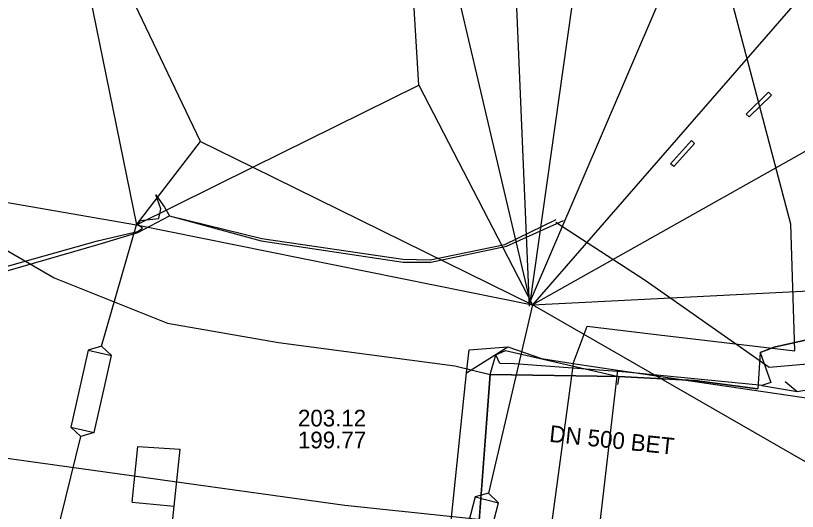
# Model space of a CAD drawing. Extents: x -600309 to -598967, y -1161267 to -1160292.
# Drawn here: x -599282.99 to -599245.49, y -1161223.3 to -1161199.54 of the extents above; entities that cross this region are included whole.
import ezdxf

# ---------------------------------------------------------------- set-up
doc = ezdxf.new("R2010")
doc.units = 0
for name, color, linetype in [('Vrstva 12', 7, 'Continuous'), ('Vrstva 3', 7, 'Continuous'), ('Vrstva 32', 7, 'Continuous'), ('Vrstva 42', 7, 'Continuous'), ('Vrstva 43', 7, 'Continuous'), ('Vrstva 54', 7, 'Continuous'), ('Vrstva 55', 7, 'Continuous'), ('Vrstva 58', 7, 'Continuous'), ('Vrstva 9', 7, 'Continuous')]:
    doc.layers.add(name, color=color, linetype=linetype)

msp = doc.modelspace()

# ---------------------------------------------------------------- linework, layer by layer
at = {"layer": 'Vrstva 12'}
for points in [[(-599256.24, -1161216.21), (-599255.57, -1161214.43), (-599252.39, -1161214.8), (-599245.61, -1161215.6), (-599245.8, -1161209.54), (-599251.609, -1161187.577), (-599252.634, -1161183.71), (-599254.635, -1161178.517)], [(-599254.1, -1161216.54), (-599243.54, -1161218.08), (-599238.16, -1161216.9), (-599237.25, -1161213.27), (-599236.55, -1161214.87), (-599236.59, -1161216.58)], [(-599261.36, -1161216.66), (-599259.38, -1161215.42)], [(-599261.36, -1161216.66), (-599261.24, -1161215.56), (-599259.38, -1161215.42)], [(-599259.38, -1161215.42), (-599257.77, -1161215.98)], [(-599256.24, -1161216.21), (-599256.44, -1161217.63), (-599258.12, -1161230.04), (-599258.02, -1161231.21)], [(-599257.77, -1161215.98), (-599256.24, -1161216.21)], [(-599256.24, -1161216.21), (-599254.1, -1161216.54)], [(-599262.64, -1161228.97), (-599261.36, -1161216.66)], [(-599258.02, -1161231.21), (-599255.8, -1161231.12), (-599254.18, -1161217.22), (-599254.1, -1161216.54)]]:
    msp.add_lwpolyline(points, dxfattribs=at)
at = {"layer": 'Vrstva 3'}
for points in [[(-599247.94, -1161204.26), (-599246.87, -1161203.21), (-599246.73, -1161203.35), (-599247.81, -1161204.4)], [(-599250.42, -1161205.67), (-599251.42, -1161206.77), (-599251.57, -1161206.64), (-599250.57, -1161205.53)]]:
    msp.add_lwpolyline(points, close=True, dxfattribs=at)
at = {"layer": 'Vrstva 32'}
msp.add_line((-599260.229, -1161216.743), (-599259.949, -1161215.801), dxfattribs=at)
msp.add_lwpolyline([(-599246.07, -1161217.07), (-599245.5, -1161217.56)], dxfattribs=at)
at = {"layer": 'Vrstva 42'}
for p, q in [((-599246.597, -1161215.432), (-599238.61, -1161213.647)), ((-599247.282, -1161215.681), (-599246.597, -1161215.432)), ((-599246.597, -1161215.432), (-599246.597, -1161215.432)), ((-599247.282, -1161215.681), (-599247.384, -1161217.422)), ((-599261.239, -1161230.1), (-599260.229, -1161216.743)), ((-599254.056, -1161216.857), (-599254.12, -1161217.22)), ((-599277.397, -1161222.863), (-599277.138, -1161220.188)), ((-599275.397, -1161223.043), (-599275.105, -1161220.323)), ((-599277.397, -1161222.863), (-599275.397, -1161223.043))]:
    msp.add_line(p, q, dxfattribs=at)
for points in [[(-599288.099, -1161208.163), (-599285.817, -1161209.407), (-599281.151, -1161212.109), (-599275.706, -1161214.287), (-599270.38, -1161215.202), (-599261.926, -1161216.32), (-599260.229, -1161216.743), (-599254.078, -1161216.833), (-599250.402, -1161217.034), (-599247.384, -1161217.422)], [(-599247.282, -1161215.681), (-599246.764, -1161217.128), (-599247.199, -1161217.269)], [(-599277.138, -1161220.188), (-599275.105, -1161220.323)], [(-599275.899, -1161228.16), (-599275.844, -1161227.28), (-599275.397, -1161223.043)]]:
    msp.add_lwpolyline(points, dxfattribs=at)
at = {"layer": 'Vrstva 43'}
for points in [[(-599247.199, -1161217.269), (-599245.5, -1161217.56), (-599238.83, -1161216.38), (-599233.63, -1161212.88), (-599231.8, -1161212.21), (-599231.48, -1161212.94), (-599231.555, -1161213.125)], [(-599238.61, -1161213.647), (-599246.597, -1161215.432), (-599247.282, -1161215.681), (-599247.384, -1161217.422), (-599250.402, -1161217.034), (-599254.078, -1161216.833), (-599260.229, -1161216.743), (-599261.239, -1161230.1)], [(-599247.169, -1161217.272), (-599253.702, -1161216.624), (-599259.055, -1161216.223), (-599259.769, -1161216.209), (-599259.949, -1161215.801), (-599259.49, -1161215.589), (-599254.078, -1161216.833)]]:
    msp.add_lwpolyline(points, dxfattribs=at)
at = {"layer": 'Vrstva 54'}
for points in [[(-599263.656, -1161202.871), (-599264.64, -1161186.57)], [(-599258.299, -1161213.291), (-599264.573, -1161186.567)], [(-599247.378, -1161187.763), (-599258.352, -1161213.334)], [(-599280.91, -1161191.39), (-599277.19, -1161209.57)], [(-599274.126, -1161205.58), (-599280.91, -1161191.39)], [(-599258.347, -1161213.459), (-599259.24, -1161192.364), (-599255.327, -1161192.151), (-599258.304, -1161213.204)], [(-599245.48, -1161198.81), (-599258.195, -1161213.401)], [(-599271.62, -1161206.81), (-599263.656, -1161202.871)], [(-599263.656, -1161202.871), (-599258.195, -1161213.401)], [(-599277.19, -1161209.57), (-599274.126, -1161205.58)], [(-599274.126, -1161205.58), (-599271.62, -1161206.81)], [(-599244.13, -1161205.49), (-599258.195, -1161213.401)], [(-599277.19, -1161209.57), (-599271.62, -1161206.81)], [(-599271.62, -1161206.81), (-599258.195, -1161213.401)], [(-599287.35, -1161207.81), (-599277.19, -1161209.57)], [(-599278.88, -1161215.38), (-599277.19, -1161209.57)], [(-599277.19, -1161209.57), (-599258.195, -1161213.401)], [(-599258.195, -1161213.401), (-599227.58, -1161211.86)], [(-599258.195, -1161213.401), (-599260.31, -1161222.43)], [(-599245.1, -1161220.93), (-599258.195, -1161213.401)], [(-599278.389, -1161215.831), (-599278.88, -1161215.38), (-599279.517, -1161215.577), (-599278.389, -1161215.831)], [(-599279.517, -1161215.577), (-599279.84, -1161216.99)], [(-599278.71, -1161217.27), (-599278.389, -1161215.831)], [(-599279.84, -1161216.99), (-599280.351, -1161219.269)], [(-599279.223, -1161219.523), (-599278.71, -1161217.27)], [(-599279.223, -1161219.523), (-599279.86, -1161219.72), (-599280.351, -1161219.269), (-599279.223, -1161219.523)], [(-599282.04, -1161228.55), (-599279.86, -1161219.72)], [(-599260.952, -1161222.611), (-599261.28, -1161223.9)], [(-599259.831, -1161222.893), (-599260.31, -1161222.43), (-599260.952, -1161222.611), (-599259.831, -1161222.893)], [(-599260.16, -1161224.18), (-599259.831, -1161222.893)]]:
    msp.add_lwpolyline(points, dxfattribs=at)
at = {"layer": 'Vrstva 55'}
for points in [[(-599277.15, -1161209.55), (-599277.01, -1161209.36), (-599276.13, -1161209.26), (-599276.029, -1161208.806), (-599276.27, -1161208.13)], [(-599276.27, -1161208.13), (-599275.851, -1161208.714), (-599275.62, -1161209.13), (-599271.21, -1161210.34), (-599264.41, -1161211.35), (-599263.07, -1161211.35), (-599259.45, -1161210.59), (-599256.71, -1161209.36)], [(-599294.15, -1161214.57), (-599279.07, -1161210.33), (-599277.15, -1161209.88), (-599276.91, -1161209.72), (-599277.15, -1161209.55)], [(-599234.11, -1161215.31), (-599246.85, -1161216.41), (-599252.8, -1161212.23), (-599257.07, -1161209.45)]]:
    msp.add_lwpolyline(points, dxfattribs=at)
at = {"layer": 'Vrstva 58'}
msp.add_line((-599259.52, -1161210.51), (-599257.06, -1161209.32), dxfattribs=at)
msp.add_line((-599259.52, -1161210.51), (-599257.06, -1161209.32), dxfattribs=at)
msp.add_lwpolyline([(-599294.15, -1161214.87), (-599278.99, -1161210.5), (-599277.13, -1161209.93), (-599275.62, -1161209.13), (-599271.18, -1161210.22), (-599264.42, -1161211.21), (-599263.11, -1161211.25), (-599259.52, -1161210.51)], dxfattribs=at)
msp.add_lwpolyline([(-599294.15, -1161214.87), (-599278.99, -1161210.5), (-599277.13, -1161209.93), (-599275.62, -1161209.13), (-599271.18, -1161210.22), (-599264.42, -1161211.21), (-599263.11, -1161211.25), (-599259.52, -1161210.51)], dxfattribs=at)
at = {"layer": 'Vrstva 9'}
for points in [[(-599298.813, -1161218.613), (-599272.954, -1161222.207), (-599267.209, -1161223.005)], [(-599267.209, -1161223.005), (-599254.552, -1161224.328), (-599235.118, -1161226.359)]]:
    msp.add_lwpolyline(points, dxfattribs=at)

# ---------------------------------------------------------------- texts
at = {"layer": 'Vrstva 12'}
for s, p in [('203.12', (-599269.451, -1161219.23)), ('199.77', (-599269.451, -1161220.28))]:
    msp.add_text(s, height=0.8, dxfattribs=at).set_placement(p)
msp.add_text('DN 500 BET', height=0.8, rotation=354.0329, dxfattribs=at).set_placement((-599257.418, -1161219.962))

doc.saveas('drawing.dxf')
